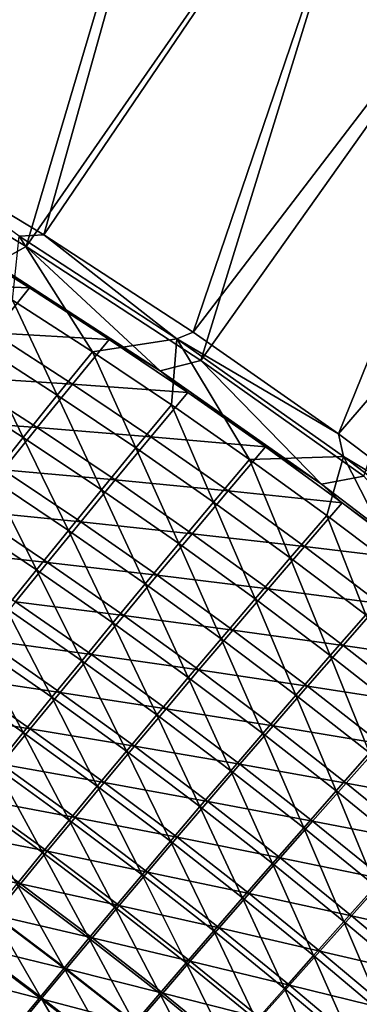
# Model space of a CAD drawing. Header units: metres. Extents: x 0 to 1400, y -1400 to 0.
# Tile 334 of 346: x 1126 to 1152, y -191 to -114. Entities that reach past the tile are written whole.
import ezdxf

# ---------------------------------------------------------------- set-up
doc = ezdxf.new("R2010")
doc.units = ezdxf.units.M

msp = doc.modelspace()

# ---------------------------------------------------------------- linework, layer by layer
at = {"layer": 'None'}
for points in [[(1112.330688, -64.937813), (1100.911011, -116.87294, -29.542974), (1127.141602, -72.621475)], [(1127.573364, -71.975037, -3), (1103.947266, -116.800903, -32.128109), (1112.746704, -64.280266, -3)], [(1100.911011, -116.87294, -29.542974), (1114.137207, -124.173477, -29.542881), (1127.141602, -72.621475)], [(1116.312256, -123.70829, -32.128021), (1103.947266, -116.800903, -32.128109), (1127.573364, -71.975037, -3)], [(1127.141602, -72.621475), (1114.137207, -124.173477, -29.542881), (1141.674805, -80.81839)], [(1142.121826, -80.183357, -3), (1116.312256, -123.70829, -32.128021), (1127.573364, -71.975037, -3)], [(1127.97998, -130.750443, -32.127945), (1116.312256, -123.70829, -32.128021), (1142.121826, -80.183357, -3)], [(1156.371094, -88.90094, -3), (1127.97998, -130.750443, -32.127945), (1142.121826, -80.183357, -3)], [(1114.137207, -124.173477, -29.542881), (1126.619507, -131.659164, -29.542799), (1141.674805, -80.81839)], [(1141.674805, -80.81839), (1126.619507, -131.659164, -29.542799), (1155.908936, -89.524254)], [(1139.584961, -138.304794, -32.127876), (1127.97998, -130.750443, -32.127945), (1156.371094, -88.90094, -3)], [(1170.299805, -98.121864, -3), (1139.584961, -138.304794, -32.127876), (1156.371094, -88.90094, -3)], [(1126.619507, -131.659164, -29.542799), (1140.182861, -140.514282, -29.542719), (1155.908936, -89.524254)], [(1155.908936, -89.524254), (1140.182861, -140.514282, -29.542719), (1169.822754, -98.733185)], [(1150.873535, -146.218506, -32.127827), (1139.584961, -138.304794, -32.127876), (1170.299805, -98.121864, -3)], [(1183.887207, -107.838615, -3), (1150.873535, -146.218506, -32.127827), (1170.299805, -98.121864, -3)], [(1140.182861, -140.514282, -29.542719), (1152.828125, -149.50354, -29.542665), (1169.822754, -98.733185)], [(1160.899658, -153.749222, -32.1278), (1150.873535, -146.218506, -32.127827), (1183.887207, -107.838615, -3)], [(1116.312256, -123.70829, -32.128021), (1127.97998, -130.750443, -32.127945), (1126.058838, -130.861496, -32.845287)], [(1124.188843, -133.005203, -30.944132), (1126.619507, -131.659164, -29.542799), (1114.137207, -124.173477, -29.542881)], [(1126.058838, -130.861496, -32.845287), (1127.97998, -130.750443, -32.127945), (1138.311157, -138.839264, -32.84536)], [(1127.97998, -130.750443, -32.127945), (1139.584961, -138.304794, -32.127876), (1138.311157, -138.839264, -32.84536)], [(1126.859619, -134.866394, -32.354393), (1120.603027, -130.966217, -32.354244), (1117.821411, -134.504517, -60.152943)], [(1126.859619, -134.866394, -32.354393), (1124.188843, -133.005203, -30.944132), (1120.603027, -130.966217, -32.354244)], [(1125.562866, -135.82196, -60.62711), (1126.058838, -130.861496, -32.845287), (1131.772583, -139.836227, -60.626606)], [(1126.058838, -130.861496, -32.845287), (1138.311157, -138.839264, -32.84536), (1131.772583, -139.836227, -60.626606)], [(1124.188843, -133.005203, -30.944132), (1137.031738, -141.316284, -30.947189), (1126.619507, -131.659164, -29.542799)], [(1137.031738, -141.316284, -30.947189), (1140.182861, -140.514282, -29.542719), (1126.619507, -131.659164, -29.542799)], [(1137.031738, -141.316284, -30.947189), (1124.188843, -133.005203, -30.944132), (1133.046265, -138.878265, -32.354538)], [(1124.188843, -133.005203, -30.944132), (1126.859619, -134.866394, -32.354393), (1133.046265, -138.878265, -32.354538)], [(1124.048706, -138.375107, -60.152367), (1126.859619, -134.866394, -32.354393), (1117.821411, -134.504517, -60.152943)], [(1133.046265, -138.878265, -32.354538), (1126.859619, -134.866394, -32.354393), (1124.048706, -138.375107, -60.152367)], [(1125.562866, -135.82196, -60.62711), (1129.032593, -143.211472, -88.439194), (1122.853271, -139.225113, -88.440414)], [(1129.032593, -143.211472, -88.439194), (1125.562866, -135.82196, -60.62711), (1131.772583, -139.836227, -60.626606)], [(1130.206299, -142.357376, -60.151833), (1124.048706, -138.375107, -60.152367), (1121.340454, -141.781296, -87.977814)], [(1130.206299, -142.357376, -60.151833), (1133.046265, -138.878265, -32.354538), (1124.048706, -138.375107, -60.152367)], [(1138.311157, -138.839264, -32.84536), (1139.584961, -138.304794, -32.127876), (1150.873535, -146.218506, -32.127827)], [(1139.160767, -143.000946, -32.354671), (1133.046265, -138.878265, -32.354538), (1130.206299, -142.357376, -60.151833)], [(1131.772583, -139.836227, -60.626606), (1138.311157, -138.839264, -32.84536), (1137.908936, -143.962769, -60.626141)], [(1137.031738, -141.316284, -30.947189), (1133.046265, -138.878265, -32.354538), (1139.160767, -143.000946, -32.354671)], [(1138.311157, -138.839264, -32.84536), (1143.969604, -148.201035, -60.625721), (1137.908936, -143.962769, -60.626141)], [(1138.311157, -138.839264, -32.84536), (1150.873535, -146.218506, -32.127827), (1151.264648, -147.97139, -32.845329)], [(1138.311157, -138.839264, -32.84536), (1151.264648, -147.97139, -32.845329), (1143.969604, -148.201035, -60.625721)], [(1122.853271, -139.225113, -88.440414), (1126.391602, -146.488495, -116.289742), (1120.244141, -142.528641, -116.291489)], [(1122.853271, -139.225113, -88.440414), (1129.032593, -143.211472, -88.439194), (1126.391602, -146.488495, -116.289742)], [(1135.138672, -147.310028, -88.43808), (1129.032593, -143.211472, -88.439194), (1131.772583, -139.836227, -60.626606)], [(1131.772583, -139.836227, -60.626606), (1137.908936, -143.962769, -60.626141), (1135.138672, -147.310028, -88.43808)], [(1137.031738, -141.316284, -30.947189), (1149.55542, -150.12262, -30.950741), (1140.182861, -140.514282, -29.542719)], [(1149.55542, -150.12262, -30.950741), (1152.828125, -149.50354, -29.542665), (1140.182861, -140.514282, -29.542719)], [(1149.55542, -150.12262, -30.950741), (1137.031738, -141.316284, -30.947189), (1139.160767, -143.000946, -32.354671)], [(1127.467285, -145.73555, -87.976387), (1121.340454, -141.781296, -87.977814), (1118.731934, -145.087372, -115.841141)], [(1127.467285, -145.73555, -87.976387), (1130.206299, -142.357376, -60.151833), (1121.340454, -141.781296, -87.977814)], [(1120.244141, -142.528641, -116.291489), (1126.391602, -146.488495, -116.289742), (1123.848755, -149.667572, -144.173248)], [(1136.291626, -146.45047, -60.151337), (1130.206299, -142.357376, -60.151833), (1127.467285, -145.73555, -87.976387)], [(1136.291626, -146.45047, -60.151337), (1139.160767, -143.000946, -32.354671), (1130.206299, -142.357376, -60.151833)], [(1145.200439, -147.233551, -32.354797), (1139.160767, -143.000946, -32.354671), (1136.291626, -146.45047, -60.151337)], [(1149.55542, -150.12262, -30.950741), (1139.160767, -143.000946, -32.354671), (1145.200439, -147.233551, -32.354797)], [(1129.032593, -143.211472, -88.439194), (1132.466064, -150.560333, -116.288132), (1126.391602, -146.488495, -116.289742)], [(1132.466064, -150.560333, -116.288132), (1129.032593, -143.211472, -88.439194), (1135.138672, -147.310028, -88.43808)], [(1137.908936, -143.962769, -60.626141), (1141.169189, -151.520233, -88.437057), (1135.138672, -147.310028, -88.43808)], [(1137.908936, -143.962769, -60.626141), (1143.969604, -148.201035, -60.625721), (1141.169189, -151.520233, -88.437057)], [(1124.826782, -149.015045, -115.839043), (1127.467285, -145.73555, -87.976387), (1118.731934, -145.087372, -115.841141)], [(1133.522095, -149.800522, -87.97506), (1127.467285, -145.73555, -87.976387), (1124.826782, -149.015045, -115.839043)], [(1133.522095, -149.800522, -87.97506), (1136.291626, -146.45047, -60.151337), (1127.467285, -145.73555, -87.976387)], [(1126.391602, -146.488495, -116.289742), (1129.890503, -153.713837, -144.171295), (1123.848755, -149.667572, -144.173248)], [(1126.391602, -146.488495, -116.289742), (1132.466064, -150.560333, -116.288132), (1129.890503, -153.713837, -144.171295)], [(1142.302368, -150.653503, -60.150887), (1136.291626, -146.45047, -60.151337), (1133.522095, -149.800522, -87.97506)], [(1142.302368, -150.653503, -60.150887), (1145.200439, -147.233551, -32.354797), (1136.291626, -146.45047, -60.151337)], [(1150.873535, -146.218506, -32.127827), (1160.899658, -153.749222, -32.1278), (1151.264648, -147.97139, -32.845329)], [(1138.465332, -154.743652, -116.286659), (1132.466064, -150.560333, -116.288132), (1135.138672, -147.310028, -88.43808)], [(1135.138672, -147.310028, -88.43808), (1141.169189, -151.520233, -88.437057), (1138.465332, -154.743652, -116.286659)], [(1151.162964, -151.575104, -32.354916), (1145.200439, -147.233551, -32.354797), (1142.302368, -150.653503, -60.150887)], [(1151.162964, -151.575104, -32.354916), (1149.55542, -150.12262, -30.950741), (1145.200439, -147.233551, -32.354797)], [(1143.969604, -148.201035, -60.625721), (1147.121948, -155.841583, -88.436134), (1141.169189, -151.520233, -88.437057)], [(1151.264648, -147.97139, -32.845329), (1149.952271, -152.550491, -60.62534), (1143.969604, -148.201035, -60.625721)], [(1143.969604, -148.201035, -60.625721), (1149.952271, -152.550491, -60.62534), (1147.121948, -155.841583, -88.436134)], [(1149.952271, -152.550491, -60.62534), (1151.264648, -147.97139, -32.845329), (1155.854614, -157.010361, -60.625004)], [(1151.264648, -147.97139, -32.845329), (1160.899658, -153.749222, -32.1278), (1163.487427, -157.306274, -32.845173)], [(1151.264648, -147.97139, -32.845329), (1163.487427, -157.306274, -32.845173), (1155.854614, -157.010361, -60.625004)], [(1130.849854, -153.053238, -115.83709), (1124.826782, -149.015045, -115.839043), (1122.283813, -152.19632, -143.735626)], [(1130.849854, -153.053238, -115.83709), (1133.522095, -149.800522, -87.97506), (1124.826782, -149.015045, -115.839043)], [(1123.848755, -149.667572, -144.173248), (1127.411499, -156.770294, -172.079849), (1121.403076, -152.748672, -172.082062)], [(1123.848755, -149.667572, -144.173248), (1129.890503, -153.713837, -144.171295), (1127.411499, -156.770294, -172.079849)], [(1139.502441, -153.975327, -87.973846), (1133.522095, -149.800522, -87.97506), (1130.849854, -153.053238, -115.83709)], [(1139.502441, -153.975327, -87.973846), (1142.302368, -150.653503, -60.150887), (1133.522095, -149.800522, -87.97506)], [(1149.55542, -150.12262, -30.950741), (1161.511597, -159.230621, -30.954157), (1152.828125, -149.50354, -29.542665)], [(1132.466064, -150.560333, -116.288132), (1135.857544, -157.871277, -144.169525), (1129.890503, -153.713837, -144.171295)], [(1135.857544, -157.871277, -144.169525), (1132.466064, -150.560333, -116.288132), (1138.465332, -154.743652, -116.286659)], [(1148.235962, -154.96553, -60.150478), (1142.302368, -150.653503, -60.150887), (1139.502441, -153.975327, -87.973846)], [(1148.235962, -154.96553, -60.150478), (1151.162964, -151.575104, -32.354916), (1142.302368, -150.653503, -60.150887)], [(1161.511597, -159.230621, -30.954157), (1149.55542, -150.12262, -30.950741), (1151.162964, -151.575104, -32.354916)], [(1128.27417, -156.208862, -143.733261), (1122.283813, -152.19632, -143.735626), (1119.837646, -155.279282, -171.657639)], [(1128.27417, -156.208862, -143.733261), (1130.849854, -153.053238, -115.83709), (1122.283813, -152.19632, -143.735626)], [(1141.169189, -151.520233, -88.437057), (1144.387085, -159.037949, -116.285339), (1138.465332, -154.743652, -116.286659)], [(1141.169189, -151.520233, -88.437057), (1147.121948, -155.841583, -88.436134), (1144.387085, -159.037949, -116.285339)], [(1157.046021, -156.024658, -32.355022), (1151.162964, -151.575104, -32.354916), (1148.235962, -154.96553, -60.150478)], [(1157.046021, -156.024658, -32.355022), (1161.511597, -159.230621, -30.954157), (1151.162964, -151.575104, -32.354916)], [(1121.403076, -152.748672, -172.082062), (1127.411499, -156.770294, -172.079849), (1125.027954, -159.730164, -200.010452)], [(1149.952271, -152.550491, -60.62534), (1152.994629, -160.2733, -88.435326), (1147.121948, -155.841583, -88.436134)], [(1149.952271, -152.550491, -60.62534), (1155.854614, -157.010361, -60.625004), (1152.994629, -160.2733, -88.435326)], [(1129.890503, -153.713837, -144.171295), (1133.345581, -160.90274, -172.07782), (1127.411499, -156.770294, -172.079849)], [(1136.798706, -157.201004, -115.835304), (1130.849854, -153.053238, -115.83709), (1128.27417, -156.208862, -143.733261)], [(1129.890503, -153.713837, -144.171295), (1135.857544, -157.871277, -144.169525), (1133.345581, -160.90274, -172.07782)], [(1136.798706, -157.201004, -115.835304), (1139.502441, -153.975327, -87.973846), (1130.849854, -153.053238, -115.83709)], [(1145.405884, -158.259018, -87.972748), (1139.502441, -153.975327, -87.973846), (1136.798706, -157.201004, -115.835304)], [(1145.405884, -158.259018, -87.972748), (1148.235962, -154.96553, -60.150478), (1139.502441, -153.975327, -87.973846)], [(1141.747314, -162.139404, -144.167923), (1135.857544, -157.871277, -144.169525), (1138.465332, -154.743652, -116.286659)], [(1138.465332, -154.743652, -116.286659), (1144.387085, -159.037949, -116.285339), (1141.747314, -162.139404, -144.167923)], [(1154.089966, -159.385574, -60.150116), (1148.235962, -154.96553, -60.150478), (1145.405884, -158.259018, -87.972748)], [(1154.089966, -159.385574, -60.150116), (1157.046021, -156.024658, -32.355022), (1148.235962, -154.96553, -60.150478)], [(1125.794556, -159.267151, -171.654938), (1128.27417, -156.208862, -143.733261), (1119.837646, -155.279282, -171.657639)], [(1147.121948, -155.841583, -88.436134), (1150.229004, -163.442429, -116.284172), (1144.387085, -159.037949, -116.285339)], [(1147.121948, -155.841583, -88.436134), (1152.994629, -160.2733, -88.435326), (1150.229004, -163.442429, -116.284172)], [(1127.411499, -156.770294, -172.079849), (1130.928589, -163.838303, -200.00824), (1125.027954, -159.730164, -200.010452)], [(1134.190552, -160.330658, -143.731079), (1128.27417, -156.208862, -143.733261), (1125.794556, -159.267151, -171.654938)], [(1127.411499, -156.770294, -172.079849), (1133.345581, -160.90274, -172.07782), (1130.928589, -163.838303, -200.00824)], [(1134.190552, -160.330658, -143.731079), (1136.798706, -157.201004, -115.835304), (1128.27417, -156.208862, -143.733261)], [(1142.670776, -161.457443, -115.833679), (1136.798706, -157.201004, -115.835304), (1134.190552, -160.330658, -143.731079)], [(1142.670776, -161.457443, -115.833679), (1145.405884, -158.259018, -87.972748), (1136.798706, -157.201004, -115.835304)], [(1135.857544, -157.871277, -144.169525), (1139.202881, -165.145493, -172.076004), (1133.345581, -160.90274, -172.07782)], [(1139.202881, -165.145493, -172.076004), (1135.857544, -157.871277, -144.169525), (1141.747314, -162.139404, -144.167923)], [(1151.229858, -162.650635, -87.971764), (1145.405884, -158.259018, -87.972748), (1142.670776, -161.457443, -115.833679)], [(1151.229858, -162.650635, -87.971764), (1154.089966, -159.385574, -60.150116), (1145.405884, -158.259018, -87.972748)], [(1144.387085, -159.037949, -116.285339), (1147.557861, -166.517456, -144.166504), (1141.747314, -162.139404, -144.167923)], [(1144.387085, -159.037949, -116.285339), (1150.229004, -163.442429, -116.284172), (1147.557861, -166.517456, -144.166504)], [(1125.027954, -159.730164, -200.010452), (1128.605835, -166.678375, -227.958542), (1122.73877, -162.593964, -227.960876)], [(1131.677856, -163.363876, -171.652466), (1125.794556, -159.267151, -171.654938), (1123.410278, -162.2285, -199.598267)], [(1125.027954, -159.730164, -200.010452), (1130.928589, -163.838303, -200.00824), (1128.605835, -166.678375, -227.958542)], [(1131.677856, -163.363876, -171.652466), (1134.190552, -160.330658, -143.731079), (1125.794556, -159.267151, -171.654938)], [(1159.862183, -163.91246, -60.149796), (1154.089966, -159.385574, -60.150116), (1151.229858, -162.650635, -87.971764)], [(1140.030396, -164.560806, -143.729111), (1134.190552, -160.330658, -143.731079), (1131.677856, -163.363876, -171.652466)], [(1140.030396, -164.560806, -143.729111), (1142.670776, -161.457443, -115.833679), (1134.190552, -160.330658, -143.731079)], [(1152.994629, -160.2733, -88.435326), (1155.989014, -167.955185, -116.28315), (1150.229004, -163.442429, -116.284172)], [(1133.345581, -160.90274, -172.07782), (1136.753052, -168.056305, -200.006241), (1130.928589, -163.838303, -200.00824)], [(1133.345581, -160.90274, -172.07782), (1139.202881, -165.145493, -172.076004), (1136.753052, -168.056305, -200.006241)], [(1144.981323, -169.497787, -172.074387), (1139.202881, -165.145493, -172.076004), (1141.747314, -162.139404, -144.167923)], [(1148.463745, -165.821609, -115.83223), (1142.670776, -161.457443, -115.833679), (1140.030396, -164.560806, -143.729111)], [(1141.747314, -162.139404, -144.167923), (1147.557861, -166.517456, -144.166504), (1144.981323, -169.497787, -172.074387)], [(1148.463745, -165.821609, -115.83223), (1151.229858, -162.650635, -87.971764), (1142.670776, -161.457443, -115.833679)], [(1122.73877, -162.593964, -227.960876), (1126.376221, -169.423386, -255.926529), (1120.542847, -165.362289, -255.928925)], [(1129.26001, -166.300888, -199.595566), (1123.410278, -162.2285, -199.598267), (1121.120117, -165.093582, -227.561295)], [(1122.73877, -162.593964, -227.960876), (1128.605835, -166.678375, -227.958542), (1126.376221, -169.423386, -255.926529)], [(1129.26001, -166.300888, -199.595566), (1131.677856, -163.363876, -171.652466), (1123.410278, -162.2285, -199.598267)], [(1156.972168, -167.149033, -87.970901), (1151.229858, -162.650635, -87.971764), (1148.463745, -165.821609, -115.83223)], [(1156.972168, -167.149033, -87.970901), (1159.862183, -163.91246, -60.149796), (1151.229858, -162.650635, -87.971764)], [(1137.484985, -167.568542, -171.650223), (1131.677856, -163.363876, -171.652466), (1129.26001, -166.300888, -199.595566)], [(1137.484985, -167.568542, -171.650223), (1140.030396, -164.560806, -143.729111), (1131.677856, -163.363876, -171.652466)], [(1150.229004, -163.442429, -116.284172), (1153.286743, -171.003494, -144.165268), (1147.557861, -166.517456, -144.166504)], [(1150.229004, -163.442429, -116.284172), (1155.989014, -167.955185, -116.28315), (1153.286743, -171.003494, -144.165268)], [(1130.928589, -163.838303, -200.00824), (1134.397095, -170.872131, -227.956436), (1128.605835, -166.678375, -227.958542)], [(1130.928589, -163.838303, -200.00824), (1136.753052, -168.056305, -200.006241), (1134.397095, -170.872131, -227.956436)], [(1126.936157, -169.142212, -227.558456), (1121.120117, -165.093582, -227.561295), (1118.923096, -167.863037, -255.541458)], [(1126.936157, -169.142212, -227.558456), (1129.26001, -166.300888, -199.595566), (1121.120117, -165.093582, -227.561295)], [(1139.202881, -165.145493, -172.076004), (1142.499023, -172.383408, -200.004471), (1136.753052, -168.056305, -200.006241)], [(1145.791626, -168.898376, -143.727341), (1140.030396, -164.560806, -143.729111), (1137.484985, -167.568542, -171.650223)], [(1142.499023, -172.383408, -200.004471), (1139.202881, -165.145493, -172.076004), (1144.981323, -169.497787, -172.074387)], [(1145.791626, -168.898376, -143.727341), (1148.463745, -165.821609, -115.83223), (1140.030396, -164.560806, -143.729111)], [(1120.542847, -165.362289, -255.928925), (1126.376221, -169.423386, -255.926529), (1124.239014, -172.0737, -283.909607)], [(1154.175293, -170.292358, -115.830948), (1148.463745, -165.821609, -115.83223), (1145.791626, -168.898376, -143.727341)], [(1154.175293, -170.292358, -115.830948), (1156.972168, -167.149033, -87.970901), (1148.463745, -165.821609, -115.83223)], [(1128.605835, -166.678375, -227.958542), (1132.134399, -173.593231, -255.924377), (1126.376221, -169.423386, -255.926529)], [(1135.034058, -170.480743, -199.593109), (1129.26001, -166.300888, -199.595566), (1126.936157, -169.142212, -227.558456)], [(1128.605835, -166.678375, -227.958542), (1134.397095, -170.872131, -227.956436), (1132.134399, -173.593231, -255.924377)], [(1135.034058, -170.480743, -199.593109), (1137.484985, -167.568542, -171.650223), (1129.26001, -166.300888, -199.595566)], [(1147.557861, -166.517456, -144.166504), (1150.678711, -173.957687, -172.072983), (1144.981323, -169.497787, -172.074387)], [(1147.557861, -166.517456, -144.166504), (1153.286743, -171.003494, -144.165268), (1150.678711, -173.957687, -172.072983)], [(1124.705444, -171.888321, -255.538589), (1126.936157, -169.142212, -227.558456), (1118.923096, -167.863037, -255.541458)], [(1136.753052, -168.056305, -200.006241), (1140.110474, -175.174454, -227.954559), (1134.397095, -170.872131, -227.956436)], [(1143.213745, -171.880219, -171.648209), (1137.484985, -167.568542, -171.650223), (1135.034058, -170.480743, -199.593109)], [(1136.753052, -168.056305, -200.006241), (1142.499023, -172.383408, -200.004471), (1140.110474, -175.174454, -227.954559)], [(1143.213745, -171.880219, -171.648209), (1145.791626, -168.898376, -143.727341), (1137.484985, -167.568542, -171.650223)], [(1151.47168, -173.342224, -143.725784), (1145.791626, -168.898376, -143.727341), (1143.213745, -171.880219, -171.648209)], [(1151.47168, -173.342224, -143.725784), (1154.175293, -170.292358, -115.830948), (1145.791626, -168.898376, -143.727341)], [(1126.376221, -169.423386, -255.926529), (1129.964355, -176.219879, -283.907501), (1124.239014, -172.0737, -283.909607)], [(1132.67688, -173.297775, -227.555893), (1126.936157, -169.142212, -227.558456), (1124.705444, -171.888321, -255.538589)], [(1126.376221, -169.423386, -255.926529), (1132.134399, -173.593231, -255.924377), (1129.964355, -176.219879, -283.907501)], [(1132.67688, -173.297775, -227.555893), (1135.034058, -170.480743, -199.593109), (1126.936157, -169.142212, -227.558456)], [(1148.164429, -176.817657, -200.00293), (1142.499023, -172.383408, -200.004471), (1144.981323, -169.497787, -172.074387)], [(1144.981323, -169.497787, -172.074387), (1150.678711, -173.957687, -172.072983), (1148.164429, -176.817657, -200.00293)], [(1140.730103, -174.76712, -199.590912), (1135.034058, -170.480743, -199.593109), (1132.67688, -173.297775, -227.555893)], [(1140.730103, -174.76712, -199.590912), (1143.213745, -171.880219, -171.648209), (1135.034058, -170.480743, -199.593109)], [(1159.803101, -174.8685, -115.829857), (1154.175293, -170.292358, -115.830948), (1151.47168, -173.342224, -143.725784)], [(1134.397095, -170.872131, -227.956436), (1137.815186, -177.871094, -255.92247), (1132.134399, -173.593231, -255.924377)], [(1134.397095, -170.872131, -227.956436), (1140.110474, -175.174454, -227.954559), (1137.815186, -177.871094, -255.92247)], [(1153.286743, -171.003494, -144.165268), (1156.292725, -178.52298, -172.071777), (1150.678711, -173.957687, -172.072983)], [(1124.239014, -172.0737, -283.909607), (1127.886108, -178.752304, -311.901703), (1122.193237, -174.629745, -311.903748)], [(1130.412964, -176.019974, -255.535995), (1124.705444, -171.888321, -255.538589), (1122.567017, -174.539658, -283.533081)], [(1124.239014, -172.0737, -283.909607), (1129.964355, -176.219879, -283.907501), (1127.886108, -178.752304, -311.901703)], [(1130.412964, -176.019974, -255.535995), (1132.67688, -173.297775, -227.555893), (1124.705444, -171.888321, -255.538589)], [(1148.861938, -176.297791, -171.646439), (1143.213745, -171.880219, -171.648209), (1140.730103, -174.76712, -199.590912)], [(1148.861938, -176.297791, -171.646439), (1151.47168, -173.342224, -143.725784), (1143.213745, -171.880219, -171.648209)], [(1142.499023, -172.383408, -200.004471), (1145.743774, -179.58342, -227.952942), (1140.110474, -175.174454, -227.954559)], [(1145.743774, -179.58342, -227.952942), (1142.499023, -172.383408, -200.004471), (1148.164429, -176.817657, -200.00293)], [(1132.134399, -173.593231, -255.924377), (1135.612671, -180.473434, -283.905609), (1129.964355, -176.219879, -283.907501)], [(1138.340088, -177.559326, -227.553589), (1132.67688, -173.297775, -227.555893), (1130.412964, -176.019974, -255.535995)], [(1132.134399, -173.593231, -255.924377), (1137.815186, -177.871094, -255.92247), (1135.612671, -180.473434, -283.905609)], [(1138.340088, -177.559326, -227.553589), (1140.730103, -174.76712, -199.590912), (1132.67688, -173.297775, -227.555893)], [(1157.068481, -177.89119, -143.724457), (1151.47168, -173.342224, -143.725784), (1148.861938, -176.297791, -171.646439)], [(1157.068481, -177.89119, -143.724457), (1159.803101, -174.8685, -115.829857), (1151.47168, -173.342224, -143.725784)], [(1150.678711, -173.957687, -172.072983), (1153.746948, -181.356827, -200.001617), (1148.164429, -176.817657, -200.00293)], [(1150.678711, -173.957687, -172.072983), (1156.292725, -178.52298, -172.071777), (1153.746948, -181.356827, -200.001617)], [(1128.241577, -178.647644, -283.530548), (1122.567017, -174.539658, -283.533081), (1120.520142, -177.096741, -311.539185)], [(1122.193237, -174.629745, -311.903748), (1127.886108, -178.752304, -311.901703), (1125.898926, -181.190781, -339.902588)], [(1128.241577, -178.647644, -283.530548), (1130.412964, -176.019974, -255.535995), (1122.567017, -174.539658, -283.533081)], [(1146.346069, -179.158951, -199.588974), (1140.730103, -174.76712, -199.590912), (1138.340088, -177.559326, -227.553589)], [(1146.346069, -179.158951, -199.588974), (1148.861938, -176.297791, -171.646439), (1140.730103, -174.76712, -199.590912)], [(1140.110474, -175.174454, -227.954559), (1143.416382, -182.25502, -255.920807), (1137.815186, -177.871094, -255.92247)], [(1140.110474, -175.174454, -227.954559), (1145.743774, -179.58342, -227.952942), (1143.416382, -182.25502, -255.920807)], [(1129.964355, -176.219879, -283.907501), (1133.502319, -182.981644, -311.899933), (1127.886108, -178.752304, -311.901703)], [(1136.043213, -180.25705, -255.533676), (1130.412964, -176.019974, -255.535995), (1128.241577, -178.647644, -283.530548)], [(1129.964355, -176.219879, -283.907501), (1135.612671, -180.473434, -283.905609), (1133.502319, -182.981644, -311.899933)], [(1136.043213, -180.25705, -255.533676), (1138.340088, -177.559326, -227.553589), (1130.412964, -176.019974, -255.535995)], [(1154.427246, -180.820145, -171.644928), (1148.861938, -176.297791, -171.646439), (1146.346069, -179.158951, -199.588974)], [(1154.427246, -180.820145, -171.644928), (1157.068481, -177.89119, -143.724457), (1148.861938, -176.297791, -171.646439)], [(1126.162109, -181.181152, -311.536835), (1120.520142, -177.096741, -311.539185), (1118.563721, -179.56012, -339.554504)], [(1126.162109, -181.181152, -311.536835), (1128.241577, -178.647644, -283.530548), (1120.520142, -177.096741, -311.539185)], [(1151.294678, -184.096802, -227.951553), (1145.743774, -179.58342, -227.952942), (1148.164429, -176.817657, -200.00293)], [(1148.164429, -176.817657, -200.00293), (1153.746948, -181.356827, -200.001617), (1151.294678, -184.096802, -227.951553)], [(1137.815186, -177.871094, -255.92247), (1141.181885, -184.832489, -283.903992), (1135.612671, -180.473434, -283.905609)], [(1143.923584, -181.925827, -227.551559), (1138.340088, -177.559326, -227.553589), (1136.043213, -180.25705, -255.533676)], [(1137.815186, -177.871094, -255.92247), (1143.416382, -182.25502, -255.920807), (1141.181885, -184.832489, -283.903992)], [(1143.923584, -181.925827, -227.551559), (1146.346069, -179.158951, -199.588974), (1138.340088, -177.559326, -227.553589)], [(1127.886108, -178.752304, -311.901703), (1131.483765, -185.395798, -339.90094), (1125.898926, -181.190781, -339.902588)], [(1133.839233, -182.860458, -283.52829), (1128.241577, -178.647644, -283.530548), (1126.162109, -181.181152, -311.536835)], [(1127.886108, -178.752304, -311.901703), (1133.502319, -182.981644, -311.899933), (1131.483765, -185.395798, -339.90094)], [(1133.839233, -182.860458, -283.52829), (1136.043213, -180.25705, -255.533676), (1128.241577, -178.647644, -283.530548)], [(1124.173828, -183.620926, -339.552368), (1126.162109, -181.181152, -311.536835), (1118.563721, -179.56012, -339.554504)], [(1145.743774, -179.58342, -227.952942), (1148.935669, -186.742813, -255.919388), (1143.416382, -182.25502, -255.920807)], [(1151.879639, -183.655106, -199.587326), (1146.346069, -179.158951, -199.588974), (1143.923584, -181.925827, -227.551559)], [(1148.935669, -186.742813, -255.919388), (1145.743774, -179.58342, -227.952942), (1151.294678, -184.096802, -227.951553)], [(1151.879639, -183.655106, -199.587326), (1154.427246, -180.820145, -171.644928), (1146.346069, -179.158951, -199.588974)], [(1135.612671, -180.473434, -283.905609), (1139.039917, -187.315857, -311.898346), (1133.502319, -182.981644, -311.899933)], [(1141.59436, -184.598511, -255.531647), (1136.043213, -180.25705, -255.533676), (1133.839233, -182.860458, -283.52829)], [(1135.612671, -180.473434, -283.905609), (1141.181885, -184.832489, -283.903992), (1139.039917, -187.315857, -311.898346)], [(1141.59436, -184.598511, -255.531647), (1143.923584, -181.925827, -227.551559), (1136.043213, -180.25705, -255.533676)], [(1125.898926, -181.190781, -339.902588), (1129.556396, -187.716049, -367.904175), (1124.002319, -183.535522, -367.905701)], [(1131.727661, -185.369797, -311.534698), (1126.162109, -181.181152, -311.536835), (1124.173828, -183.620926, -339.552368)], [(1125.898926, -181.190781, -339.902588), (1131.483765, -185.395798, -339.90094), (1129.556396, -187.716049, -367.904175)], [(1131.727661, -185.369797, -311.534698), (1133.839233, -182.860458, -283.52829), (1126.162109, -181.181152, -311.536835)], [(1159.907593, -185.446106, -171.643677), (1154.427246, -180.820145, -171.644928), (1151.879639, -183.655106, -199.587326)], [(1149.425293, -186.396149, -227.549835), (1143.923584, -181.925827, -227.551559), (1141.59436, -184.598511, -255.531647)], [(1149.425293, -186.396149, -227.549835), (1151.879639, -183.655106, -199.587326), (1143.923584, -181.925827, -227.551559)], [(1153.746948, -181.356827, -200.001617), (1156.760986, -188.712357, -227.950409), (1151.294678, -184.096802, -227.951553)], [(1143.416382, -182.25502, -255.920807), (1146.669556, -189.29483, -283.902588), (1141.181885, -184.832489, -283.903992)], [(1143.416382, -182.25502, -255.920807), (1148.935669, -186.742813, -255.919388), (1146.669556, -189.29483, -283.902588)], [(1124.002319, -183.535522, -367.905701), (1127.719604, -189.942627, -395.906799), (1122.195435, -185.786911, -395.908173)], [(1124.002319, -183.535522, -367.905701), (1129.556396, -187.716049, -367.904175), (1127.719604, -189.942627, -395.906799)], [(1133.502319, -182.981644, -311.899933), (1136.990112, -189.705109, -339.899475), (1131.483765, -185.395798, -339.90094)], [(1139.358154, -187.177063, -283.526306), (1133.839233, -182.860458, -283.52829), (1131.727661, -185.369797, -311.534698)], [(1133.502319, -182.981644, -311.899933), (1139.039917, -187.315857, -311.898346), (1136.990112, -189.705109, -339.899475)], [(1139.358154, -187.177063, -283.526306), (1141.59436, -184.598511, -255.531647), (1133.839233, -182.860458, -283.52829)], [(1129.707886, -187.78537, -339.550446), (1124.173828, -183.620926, -339.552368), (1122.276123, -185.967453, -367.575409)], [(1129.707886, -187.78537, -339.550446), (1131.727661, -185.369797, -311.534698), (1124.173828, -183.620926, -339.552368)], [(1154.37085, -191.33226, -255.918228), (1148.935669, -186.742813, -255.919388), (1151.294678, -184.096802, -227.951553)], [(1157.328857, -188.254486, -199.585968), (1151.879639, -183.655106, -199.587326), (1149.425293, -186.396149, -227.549835)], [(1151.294678, -184.096802, -227.951553), (1156.760986, -188.712357, -227.950409), (1154.37085, -191.33226, -255.918228)], [(1157.328857, -188.254486, -199.585968), (1159.907593, -185.446106, -171.643677), (1151.879639, -183.655106, -199.587326)], [(1141.181885, -184.832489, -283.903992), (1144.496338, -191.752762, -311.897034), (1139.039917, -187.315857, -311.898346)], [(1147.064331, -189.043259, -255.529907), (1141.59436, -184.598511, -255.531647), (1139.358154, -187.177063, -283.526306)], [(1141.181885, -184.832489, -283.903992), (1146.669556, -189.29483, -283.902588), (1144.496338, -191.752762, -311.897034)], [(1147.064331, -189.043259, -255.529907), (1149.425293, -186.396149, -227.549835), (1141.59436, -184.598511, -255.531647)], [(1122.195435, -185.786911, -395.908173), (1127.719604, -189.942627, -395.906799), (1125.972534, -192.076279, -423.912384)], [(1131.483765, -185.395798, -339.90094), (1135.032227, -192.00029, -367.902863), (1129.556396, -187.716049, -367.904175)], [(1137.214844, -189.661636, -311.532837), (1131.727661, -185.369797, -311.534698), (1129.707886, -187.78537, -339.550446)], [(1131.483765, -185.395798, -339.90094), (1136.990112, -189.705109, -339.899475), (1135.032227, -192.00029, -367.902863)], [(1137.214844, -189.661636, -311.532837), (1139.358154, -187.177063, -283.526306), (1131.727661, -185.369797, -311.534698)], [(1127.779419, -190.107529, -367.573792), (1122.276123, -185.967453, -367.575409), (1120.468018, -188.221313, -395.604797)], [(1127.779419, -190.107529, -367.573792), (1129.707886, -187.78537, -339.550446), (1122.276123, -185.967453, -367.575409)], [(1154.843262, -190.969223, -227.548401), (1149.425293, -186.396149, -227.549835), (1147.064331, -189.043259, -255.529907)], [(1154.843262, -190.969223, -227.548401), (1157.328857, -188.254486, -199.585968), (1149.425293, -186.396149, -227.549835)], [(1139.039917, -187.315857, -311.898346), (1142.415771, -194.116547, -339.898224), (1136.990112, -189.705109, -339.899475)], [(1144.796509, -191.596405, -283.524597), (1139.358154, -187.177063, -283.526306), (1137.214844, -189.661636, -311.532837)], [(1139.039917, -187.315857, -311.898346), (1144.496338, -191.752762, -311.897034), (1142.415771, -194.116547, -339.898224)], [(1144.796509, -191.596405, -283.524597), (1147.064331, -189.043259, -255.529907), (1139.358154, -187.177063, -283.526306)], [(1148.935669, -186.742813, -255.919388), (1152.07373, -193.858261, -283.901428), (1146.669556, -189.29483, -283.902588)], [(1152.07373, -193.858261, -283.901428), (1148.935669, -186.742813, -255.919388), (1154.37085, -191.33226, -255.918228)], [(1129.556396, -187.716049, -367.904175), (1133.165649, -194.201492, -395.90564), (1127.719604, -189.942627, -395.906799)], [(1135.163818, -192.052414, -339.548767), (1129.707886, -187.78537, -339.550446), (1127.779419, -190.107529, -367.573792)], [(1129.556396, -187.716049, -367.904175), (1135.032227, -192.00029, -367.902863), (1133.165649, -194.201492, -395.90564)], [(1135.163818, -192.052414, -339.548767), (1137.214844, -189.661636, -311.532837), (1129.707886, -187.78537, -339.550446)], [(1125.94165, -192.336716, -395.603546), (1127.779419, -190.107529, -367.573792), (1120.468018, -188.221313, -395.604797)], [(1142.621704, -194.055618, -311.53125), (1137.214844, -189.661636, -311.532837), (1135.163818, -192.052414, -339.548767)], [(1142.621704, -194.055618, -311.53125), (1144.796509, -191.596405, -283.524597), (1137.214844, -189.661636, -311.532837)], [(1146.669556, -189.29483, -283.902588), (1149.869629, -196.290207, -311.895935), (1144.496338, -191.752762, -311.897034)], [(1152.450928, -193.59024, -255.528458), (1147.064331, -189.043259, -255.529907), (1144.796509, -191.596405, -283.524597)], [(1146.669556, -189.29483, -283.902588), (1152.07373, -193.858261, -283.901428), (1149.869629, -196.290207, -311.895935)], [(1152.450928, -193.59024, -255.528458), (1154.843262, -190.969223, -227.548401), (1147.064331, -189.043259, -255.529907)], [(1133.204956, -194.34964, -367.572388), (1127.779419, -190.107529, -367.573792), (1125.94165, -192.336716, -395.603546)], [(1127.719604, -189.942627, -395.906799), (1131.389771, -196.309387, -423.911407), (1125.972534, -192.076279, -423.912384)], [(1127.719604, -189.942627, -395.906799), (1133.165649, -194.201492, -395.90564), (1131.389771, -196.309387, -423.911407)], [(1133.204956, -194.34964, -367.572388), (1135.163818, -192.052414, -339.548767), (1127.779419, -190.107529, -367.573792)], [(1136.990112, -189.705109, -339.899475), (1140.42749, -196.386093, -367.901733), (1135.032227, -192.00029, -367.902863)], [(1136.990112, -189.705109, -339.899475), (1142.415771, -194.116547, -339.898224), (1140.42749, -196.386093, -367.901733)]]:
    msp.add_3dface(points, dxfattribs=at)

doc.saveas('drawing.dxf')
